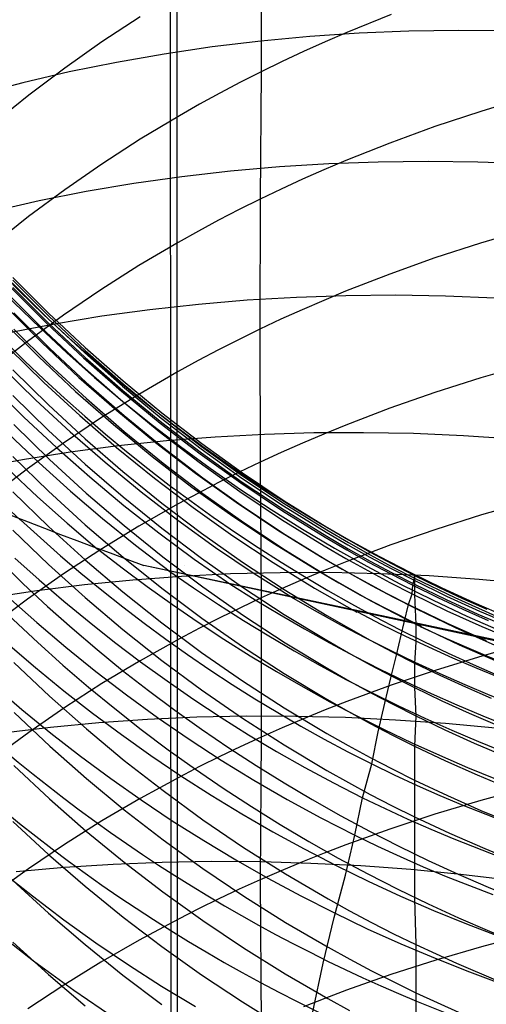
# Model space of a CAD drawing. Extents: x -383 to 1849, y -1185 to -529.
# Tile 381 of 656: x 239.73 to 244.27, y -944.7 to -935.12. Entities that reach past the tile are written whole.
import ezdxf

# ---------------------------------------------------------------- set-up
doc = ezdxf.new("R2010")
doc.units = 0
doc.layers.add('PREDEFINITO', color=7, linetype='CONTINUOUS')

msp = doc.modelspace()

# ---------------------------------------------------------------- linework, layer by layer
at = {"layer": 'PREDEFINITO'}
for p, q in [((241.1553, -878.0447, 420), (241.2924, -1065.2572, 420)), ((241.1553, -878.0447, 370), (241.2924, -1065.2572, 370)), ((241.2854, -1079.1248, 395), (241.2585, -884.9817, 395)), ((242.0819, -934.4272, 635.6514), (242.0812, -935.6307, 637.2426)), ((240.9052, -935.0959, 635.0987), (240.5334, -935.3404, 634.8979)), ((243.3435, -935.0751, 637.7265), (242.914, -935.2488, 637.5745)), ((242.5552, -935.289, 510.9243), (242.0786, -935.3333, 511.0389)), ((243.0349, -935.2568, 510.8185), (242.5552, -935.289, 510.9243)), ((242.914, -935.2488, 637.5745), (242.7024, -935.34, 637.495)), ((243.5174, -935.2368, 510.7215), (243.0349, -935.2568, 510.8185)), ((244.002, -935.229, 510.6334), (243.5174, -935.2368, 510.7215)), ((244.4882, -935.2333, 510.5542), (244.002, -935.229, 510.6334)), ((240.5334, -935.3404, 634.8979), (240.1722, -935.5949, 634.6893)), ((241.6058, -935.3898, 511.162), (241.1373, -935.4584, 511.2937)), ((242.0786, -935.3333, 511.0389), (241.6058, -935.3898, 511.162)), ((242.7024, -935.34, 637.495), (242.4931, -935.434, 637.4131)), ((241.1373, -935.4584, 511.2937), (240.6737, -935.5392, 511.4338)), ((242.4931, -935.434, 637.4131), (242.286, -935.5309, 637.329)), ((240.1722, -935.5949, 634.6893), (239.8219, -935.8592, 634.4733)), ((240.6737, -935.5392, 511.4338), (240.2155, -935.6321, 511.5822)), ((242.286, -935.5309, 637.329), (242.0812, -935.6307, 637.2426)), ((240.2155, -935.6321, 511.5822), (239.7632, -935.7372, 511.7389)), ((242.0812, -935.6307, 637.2426), (241.8788, -935.7334, 637.1538)), ((242.0812, -935.6307, 637.2426), (242.0701, -936.8701, 638.8053)), ((239.7632, -935.7372, 511.7389), (239.3174, -935.8544, 511.9038)), ((241.8788, -935.7334, 637.1538), (241.6789, -935.8389, 637.0628)), ((239.8219, -935.8592, 634.4733), (239.4827, -936.1328, 634.2501)), ((241.6789, -935.8389, 637.0628), (241.4815, -935.9472, 636.9696)), ((244.6675, -935.88, 639.7095), (244.2154, -936.0166, 639.5827)), ((241.4815, -935.9472, 636.9696), (241.2866, -936.0582, 636.8742)), ((241.2866, -936.0582, 636.8742), (240.9043, -936.2881, 636.6769)), ((244.2154, -936.0166, 639.5827), (243.7703, -936.1647, 639.4462)), ((243.7703, -936.1647, 639.4462), (243.3326, -936.324, 639.3003)), ((240.9043, -936.2881, 636.6769), (240.5325, -936.5285, 636.4714)), ((243.3326, -936.324, 639.3003), (242.903, -936.4948, 639.1448)), ((240.5325, -936.5285, 636.4714), (240.1713, -936.7788, 636.2579)), ((242.259, -936.5569, 509.3805), (241.7834, -936.5989, 509.4978)), ((242.7379, -936.5269, 509.2721), (242.259, -936.5569, 509.3805)), ((242.903, -936.4948, 639.1448), (242.6914, -936.5844, 639.0635)), ((243.2195, -936.509, 509.1727), (242.7379, -936.5269, 509.2721)), ((243.7032, -936.503, 509.0824), (243.2195, -936.509, 509.1727)), ((244.1886, -936.509, 509.0014), (243.7032, -936.503, 509.0824)), ((244.6751, -936.527, 508.9297), (244.1886, -936.509, 509.0014)), ((241.3116, -936.6529, 509.624), (240.8441, -936.7189, 509.759)), ((241.7834, -936.5989, 509.4978), (241.3116, -936.6529, 509.624)), ((242.6914, -936.5844, 639.0635), (242.482, -936.6768, 638.9798)), ((240.8441, -936.7189, 509.759), (240.3815, -936.7968, 509.9026)), ((242.482, -936.6768, 638.9798), (242.2749, -936.772, 638.8937)), ((240.1713, -936.7788, 636.2579), (239.821, -937.0387, 636.0367)), ((240.3815, -936.7968, 509.9026), (239.9243, -936.8868, 510.0548)), ((242.2749, -936.772, 638.8937), (242.0701, -936.8701, 638.8053)), ((239.9243, -936.8868, 510.0548), (239.473, -936.9888, 510.2155)), ((242.0701, -936.8701, 638.8053), (241.8678, -936.971, 638.7146)), ((242.0701, -936.8701, 638.8053), (242.069, -938.1351, 640.3475)), ((239.821, -937.0387, 636.0367), (239.4819, -937.3079, 635.8083)), ((241.8678, -936.971, 638.7146), (241.6679, -937.0747, 638.6215)), ((241.6679, -937.0747, 638.6215), (241.4705, -937.1811, 638.5261)), ((241.4705, -937.1811, 638.5261), (241.2756, -937.2902, 638.4286)), ((244.6665, -937.1631, 641.271), (244.2144, -937.2972, 641.1414)), ((241.2756, -937.2902, 638.4286), (240.8935, -937.5162, 638.2268)), ((244.2144, -937.2972, 641.1414), (243.7692, -937.4425, 641.0021)), ((240.8935, -937.5162, 638.2268), (240.5218, -937.7523, 638.0166)), ((243.7692, -937.4425, 641.0021), (243.3315, -937.5989, 640.853)), ((243.3315, -937.5989, 640.853), (242.9019, -937.7665, 640.6942)), ((239.6622, -937.6842, 573.6967), (240.0085, -938.0311, 573.6956)), ((239.6678, -937.6579, 575.3522), (240.0142, -938.0054, 575.3504)), ((239.668, -937.6315, 576.8183), (240.0143, -937.9789, 576.8084)), ((239.6521, -937.7322, 572.1973), (239.9985, -938.0791, 572.201)), ((239.6666, -937.7299, 579.7129), (240.013, -938.0757, 579.6852)), ((240.5218, -937.7523, 638.0166), (240.1608, -937.9983, 637.7983)), ((242.9019, -937.7665, 640.6942), (242.6903, -937.8545, 640.6112)), ((243.3871, -937.8056, 507.5619), (242.9043, -937.81, 507.6544)), ((243.8717, -937.8131, 507.4787), (243.3871, -937.8056, 507.5619)), ((239.6411, -937.8127, 570.7172), (239.9879, -938.1601, 570.7264)), ((241.4711, -937.8942, 507.9879), (241.0003, -937.946, 508.1173)), ((241.9457, -937.8543, 507.8676), (241.4711, -937.8942, 507.9879)), ((242.4236, -937.8263, 507.7564), (241.9457, -937.8543, 507.8676)), ((242.9043, -937.81, 507.6544), (242.4236, -937.8263, 507.7564)), ((242.6903, -937.8545, 640.6112), (242.4808, -937.9452, 640.5257)), ((244.3574, -937.8323, 507.4051), (243.8717, -937.8131, 507.4787)), ((239.6065, -937.922, 569.2299), (239.953, -938.2685, 569.2443)), ((239.6771, -937.9754, 582.8841), (240.0239, -938.3201, 582.8441)), ((240.1608, -937.9983, 637.7983), (239.8108, -938.2537, 637.5721)), ((240.0143, -937.9789, 576.8084), (240.3713, -938.3147, 576.7993)), ((241.0003, -937.946, 508.1173), (240.5339, -938.0095, 508.2557)), ((242.4808, -937.9452, 640.5257), (242.2737, -938.0388, 640.4378)), ((239.5734, -938.0594, 567.7452), (239.9199, -938.4056, 567.7648)), ((240.0724, -938.0849, 508.4029), (239.6164, -938.1722, 508.5589)), ((239.9985, -938.0791, 572.201), (240.3554, -938.4145, 572.2048)), ((240.0085, -938.0311, 573.6956), (240.3655, -938.3664, 573.6949)), ((240.013, -938.0757, 579.6852), (240.37, -938.41, 579.6588)), ((240.0142, -938.0054, 575.3504), (240.3712, -938.3413, 575.3491)), ((240.5339, -938.0095, 508.2557), (240.0724, -938.0849, 508.4029)), ((242.2737, -938.0388, 640.4378), (242.069, -938.1351, 640.3475)), ((239.6782, -938.1337, 584.437), (240.025, -938.4777, 584.3904)), ((239.9879, -938.1601, 570.7264), (240.3453, -938.496, 570.7354)), ((242.069, -938.1351, 640.3475), (241.8666, -938.2341, 640.2548)), ((242.069, -938.1351, 640.3475), (242.07, -939.4297, 641.8667)), ((239.8108, -938.2537, 637.5721), (239.4718, -938.5182, 637.3385)), ((239.953, -938.2685, 569.2443), (240.3101, -938.6035, 569.2582)), ((241.8666, -938.2341, 640.2548), (241.6667, -938.3359, 640.1597)), ((239.631, -938.3218, 566.2711), (239.9696, -938.6544, 566.2949)), ((240.0239, -938.3201, 582.8441), (240.3812, -938.6534, 582.8058)), ((240.3655, -938.3664, 573.6949), (240.7328, -938.6897, 573.6945)), ((240.3712, -938.3413, 575.3491), (240.7384, -938.6652, 575.3482)), ((240.3713, -938.3147, 576.7993), (240.7385, -938.6386, 576.7909)), ((241.6667, -938.3359, 640.1597), (241.4693, -938.4404, 640.0623)), ((239.9199, -938.4056, 567.7648), (240.2769, -938.7403, 567.7835)), ((240.025, -938.4777, 584.3904), (240.3824, -938.8102, 584.3457)), ((240.3554, -938.4145, 572.2048), (240.7227, -938.7378, 572.2086)), ((240.37, -938.41, 579.6588), (240.7373, -938.7324, 579.6338)), ((241.4693, -938.4404, 640.0623), (241.2744, -938.5475, 639.9626)), ((244.6674, -938.477, 642.8085), (244.2153, -938.6085, 642.6764)), ((239.5682, -938.5067, 564.7942), (239.8914, -938.8245, 564.8217)), ((239.6671, -938.5307, 587.4768), (240.0135, -938.8722, 587.4157)), ((240.3453, -938.496, 570.7354), (240.7129, -938.8198, 570.7441)), ((241.2744, -938.5475, 639.9626), (240.8923, -938.7695, 639.7565)), ((239.9696, -938.6544, 566.2949), (240.3181, -938.976, 566.3177)), ((240.3101, -938.6035, 569.2582), (240.6775, -938.9265, 569.2715)), ((240.3812, -938.6534, 582.8058), (240.7489, -938.9748, 582.7692)), ((240.7384, -938.6652, 575.3482), (241.1157, -938.9766, 575.3478)), ((240.7385, -938.6386, 576.7909), (241.1158, -938.9499, 576.7832)), ((244.2153, -938.6085, 642.6764), (243.7702, -938.7509, 642.5343)), ((239.4682, -938.6874, 563.3177), (239.7754, -938.9915, 563.3487)), ((240.2769, -938.7403, 567.7835), (240.6443, -939.063, 567.8015)), ((240.7227, -938.7378, 572.2086), (241.1, -939.0487, 572.2125)), ((240.7328, -938.6897, 573.6945), (241.1101, -939.0005, 573.6944)), ((240.7373, -938.7324, 579.6338), (241.1146, -939.0423, 579.6101)), ((243.7702, -938.7509, 642.5343), (243.3325, -938.9042, 642.3823)), ((239.6675, -938.7804, 588.9872), (240.0139, -939.1205, 588.9191)), ((239.8914, -938.8245, 564.8217), (240.2237, -939.1323, 564.848)), ((240.3824, -938.8102, 584.3457), (240.75, -939.1309, 584.303)), ((240.8923, -938.7695, 639.7565), (240.5207, -939.0014, 639.5418)), ((240.7129, -938.8198, 570.7441), (241.0906, -939.1311, 570.7526)), ((240.0135, -938.8722, 587.4157), (240.3705, -939.2023, 587.357)), ((240.6775, -938.9265, 569.2715), (241.055, -939.237, 569.2843)), ((241.1158, -938.9499, 576.7832), (241.5028, -939.2484, 576.7763)), ((243.3325, -938.9042, 642.3823), (242.9029, -939.0685, 642.2203)), ((239.7754, -938.9915, 563.3487), (240.0908, -939.2868, 563.3784)), ((240.5207, -939.0014, 639.5418), (240.1597, -939.243, 639.3187)), ((240.3181, -938.976, 566.3177), (240.6761, -939.2863, 566.3394)), ((240.7489, -938.9748, 582.7692), (241.1265, -939.2839, 582.7345)), ((241.1, -939.0487, 572.2125), (241.487, -939.3467, 572.2164)), ((241.1101, -939.0005, 573.6944), (241.4972, -939.2984, 573.6946)), ((241.1146, -939.0423, 579.6101), (241.5017, -939.3395, 579.5878)), ((241.1157, -938.9766, 575.3478), (241.5027, -939.2751, 575.3477)), ((239.6765, -939.0621, 590.498), (240.0233, -939.4014, 590.4229)), ((240.0139, -939.1205, 588.9191), (240.371, -939.4494, 588.8536)), ((240.2237, -939.1323, 564.848), (240.5647, -939.4299, 564.8732)), ((240.6443, -939.063, 567.8015), (241.0217, -939.3733, 567.8186)), ((240.75, -939.1309, 584.303), (241.1277, -939.4392, 584.2623)), ((241.0906, -939.1311, 570.7526), (241.4779, -939.4294, 570.7608)), ((242.5934, -939.1445, 506.1644), (242.1128, -939.1586, 506.2687)), ((243.0762, -939.142, 506.0696), (242.5934, -939.1445, 506.1644)), ((242.9029, -939.0685, 642.2203), (242.6913, -939.1547, 642.1357)), ((243.5608, -939.1511, 505.9845), (243.0762, -939.142, 506.0696)), ((239.6244, -939.1524, 561.8747), (239.9224, -939.4361, 561.9077)), ((240.1597, -939.243, 639.3187), (239.8096, -939.4939, 639.0876)), ((240.3705, -939.2023, 587.357), (240.7379, -939.5207, 587.3007)), ((241.1606, -939.2219, 506.5057), (240.69, -939.271, 506.6382)), ((241.055, -939.237, 569.2843), (241.4421, -939.5346, 569.2965)), ((241.635, -939.1844, 506.3825), (241.1606, -939.2219, 506.5057)), ((242.1128, -939.1586, 506.2687), (241.635, -939.1844, 506.3825)), ((242.4819, -939.2436, 642.0485), (242.2748, -939.3353, 641.9588)), ((242.6913, -939.1547, 642.1357), (242.4819, -939.2436, 642.0485)), ((244.0466, -939.1719, 505.9092), (243.5608, -939.1511, 505.9845)), ((244.5329, -939.2044, 505.8437), (244.0466, -939.1719, 505.9092)), ((240.2238, -939.3319, 506.7798), (239.7626, -939.4044, 506.9305)), ((240.0908, -939.2868, 563.3784), (240.4144, -939.5727, 563.4069)), ((240.69, -939.271, 506.6382), (240.2238, -939.3319, 506.7798)), ((240.6761, -939.2863, 566.3394), (241.0436, -939.5848, 566.3601)), ((241.1265, -939.2839, 582.7345), (241.5137, -939.5801, 582.7017)), ((241.4972, -939.2984, 573.6946), (241.8936, -939.5829, 573.6952)), ((241.5017, -939.3395, 579.5878), (241.8981, -939.6233, 579.567)), ((241.5027, -939.2751, 575.3477), (241.8991, -939.5602, 575.3481)), ((241.5028, -939.2484, 576.7763), (241.8991, -939.5334, 576.7702)), ((242.2748, -939.3353, 641.9588), (242.07, -939.4297, 641.8667)), ((239.7626, -939.4044, 506.9305), (239.307, -939.4885, 507.0902)), ((239.6676, -939.3751, 592.008), (240.014, -939.7123, 591.9264)), ((239.9224, -939.4361, 561.9077), (240.2278, -939.7114, 561.9393)), ((240.0233, -939.4014, 590.4229), (240.3806, -939.7296, 590.3507)), ((240.5647, -939.4299, 564.8732), (240.9144, -939.7169, 564.8972)), ((241.0217, -939.3733, 567.8186), (241.4088, -939.6706, 567.8349)), ((241.4779, -939.4294, 570.7608), (241.8746, -939.7144, 570.7688)), ((241.487, -939.3467, 572.2164), (241.8834, -939.6312, 572.2204)), ((242.07, -939.4297, 641.8667), (241.8677, -939.5268, 641.7722)), ((242.07, -939.4297, 641.8667), (242.0811, -940.7489, 643.3638)), ((239.8096, -939.4939, 639.0876), (239.4707, -939.7536, 638.8489)), ((239.6247, -939.5002, 560.4238), (239.906, -939.7644, 560.4584)), ((240.371, -939.4494, 588.8536), (240.7383, -939.7666, 588.7908)), ((240.7379, -939.5207, 587.3007), (241.1152, -939.8269, 587.2471)), ((241.1277, -939.4392, 584.2623), (241.515, -939.7347, 584.2238)), ((241.8677, -939.5268, 641.7722), (241.6678, -939.6266, 641.6752)), ((241.8991, -939.5334, 576.7702), (242.3046, -939.8047, 576.7648)), ((240.4144, -939.5727, 563.4069), (240.7458, -939.8491, 563.434)), ((241.0436, -939.5848, 566.3601), (241.42, -939.8712, 566.3797)), ((241.4421, -939.5346, 569.2965), (241.8386, -939.8189, 569.3081)), ((241.6678, -939.6266, 641.6752), (241.4704, -939.729, 641.5758)), ((241.5137, -939.5801, 582.7017), (241.9104, -939.8631, 582.6707)), ((241.8936, -939.5829, 573.6952), (242.2991, -939.8536, 573.6961)), ((241.8981, -939.6233, 579.567), (242.3036, -939.8934, 579.5477)), ((241.8991, -939.5602, 575.3481), (242.3046, -939.8314, 575.3489)), ((239.6668, -939.7178, 593.5134), (240.0132, -940.0533, 593.4253)), ((240.014, -939.7123, 591.9264), (240.3711, -940.0383, 591.8479)), ((240.2278, -939.7114, 561.9393), (240.5403, -939.9783, 561.9696)), ((240.9144, -939.7169, 564.8972), (241.2724, -939.9928, 564.9199)), ((241.4088, -939.6706, 567.8349), (241.8053, -939.9546, 567.8503)), ((241.8746, -939.7144, 570.7688), (242.2804, -939.9854, 570.7764)), ((241.8834, -939.6312, 572.2204), (242.2889, -939.902, 572.2244)), ((239.906, -939.7644, 560.4584), (240.1937, -940.0213, 560.4917)), ((240.3806, -939.7296, 590.3507), (240.7483, -940.046, 590.2814)), ((240.7383, -939.7666, 588.7908), (241.1156, -940.0716, 588.7308)), ((241.4704, -939.729, 641.5758), (241.2755, -939.834, 641.4741)), ((241.515, -939.7347, 584.2238), (241.9117, -940.0171, 584.1874)), ((241.8386, -939.8189, 569.3081), (242.2443, -940.0893, 569.3192)), ((242.3046, -939.8047, 576.7648), (242.7189, -940.0616, 576.7602)), ((244.6755, -939.8132, 644.3255), (244.2241, -939.9423, 644.1907)), ((240.7458, -939.8491, 563.434), (241.0848, -940.1155, 563.4597)), ((241.2755, -939.834, 641.4741), (240.8934, -940.0516, 641.2639)), ((241.1152, -939.8269, 587.2471), (241.5022, -940.1205, 587.196)), ((241.42, -939.8712, 566.3797), (241.8053, -940.1449, 566.3981)), ((241.9104, -939.8631, 582.6707), (242.3161, -940.1323, 582.6418)), ((242.2889, -939.902, 572.2244), (242.7032, -940.1584, 572.2284)), ((242.2991, -939.8536, 573.6961), (242.7135, -940.11, 573.6973)), ((242.3036, -939.8934, 579.5477), (242.718, -940.1493, 579.5299)), ((242.3046, -939.8314, 575.3489), (242.7189, -940.0883, 575.3501)), ((239.7414, -939.9898, 558.9983), (240.1304, -940.3387, 559.0487)), ((240.5403, -939.9783, 561.9696), (240.8599, -940.2363, 561.9984)), ((241.2724, -939.9928, 564.9199), (241.6385, -940.2573, 564.9413)), ((241.8053, -939.9546, 567.8503), (242.2109, -940.2247, 567.8647)), ((242.2804, -939.9854, 570.7764), (242.6949, -940.2421, 570.7838)), ((244.2241, -939.9423, 644.1907), (243.7795, -940.0821, 644.0456)), ((239.6672, -940.0898, 595.0121), (240.0136, -940.4235, 594.9175)), ((240.0132, -940.0533, 593.4253), (240.3701, -940.3777, 593.3404)), ((240.1937, -940.0213, 560.4917), (240.4878, -940.2707, 560.5235)), ((240.3711, -940.0383, 591.8479), (240.7384, -940.3528, 591.7725)), ((240.8934, -940.0516, 641.2639), (240.5217, -940.279, 641.0448)), ((240.7483, -940.046, 590.2814), (241.1259, -940.3504, 590.2152)), ((241.1156, -940.0716, 588.7308), (241.5027, -940.3641, 588.6737)), ((241.9117, -940.0171, 584.1874), (242.3174, -940.2857, 584.1533)), ((242.2443, -940.0893, 569.3192), (242.6587, -940.3454, 569.3296)), ((242.7189, -940.0616, 576.7602), (242.9293, -940.1846, 576.7582)), ((242.7189, -940.0883, 575.3501), (242.9293, -940.2112, 575.3509)), ((243.7795, -940.0821, 644.0456), (243.3424, -940.2327, 643.8904)), ((241.0848, -940.1155, 563.4597), (241.4314, -940.3718, 563.4841)), ((241.5022, -940.1205, 587.196), (241.8987, -940.4009, 587.1478)), ((241.8053, -940.1449, 566.3981), (242.1991, -940.4057, 566.4154)), ((242.3161, -940.1323, 582.6418), (242.7306, -940.3874, 582.6149)), ((242.7032, -940.1584, 572.2284), (242.9135, -940.2811, 572.2305)), ((242.7135, -940.11, 573.6973), (242.9239, -940.2327, 573.6981)), ((242.718, -940.1493, 579.5299), (242.9284, -940.2717, 579.5216)), ((242.9293, -940.1846, 576.7582), (243.1417, -940.3038, 576.7564)), ((240.5217, -940.279, 641.0448), (240.1607, -940.5158, 640.8173)), ((240.8599, -940.2363, 561.9984), (241.1863, -940.4852, 562.0257)), ((241.6385, -940.2573, 564.9413), (242.0124, -940.5102, 564.9614)), ((242.2109, -940.2247, 567.8647), (242.6254, -940.4806, 567.8782)), ((242.3174, -940.2857, 584.1533), (242.7319, -940.5402, 584.1215)), ((242.6949, -940.2421, 570.7838), (242.9054, -940.365, 570.7873)), ((243.3424, -940.2327, 643.8904), (242.9133, -940.394, 643.725)), ((242.9135, -940.2811, 572.2305), (243.126, -940.4001, 572.2325)), ((242.9239, -940.2327, 573.6981), (243.1364, -940.3517, 573.6989)), ((242.9284, -940.2717, 579.5216), (243.1409, -940.3905, 579.5136)), ((242.9293, -940.2112, 575.3509), (243.1417, -940.3304, 575.3518)), ((239.6875, -940.3615, 557.5609), (239.9234, -940.5737, 557.5947)), ((240.1304, -940.3387, 559.0487), (240.3293, -940.5081, 559.0728)), ((240.3701, -940.3777, 593.3404), (240.7375, -940.6906, 593.259)), ((240.7384, -940.3528, 591.7725), (241.1158, -940.6552, 591.7005)), ((241.1259, -940.3504, 590.2152), (241.5132, -940.6421, 590.1522)), ((241.4314, -940.3718, 563.4841), (241.7851, -940.6175, 563.507)), ((241.5027, -940.3641, 588.6737), (241.8992, -940.6435, 588.6197)), ((242.6587, -940.3454, 569.3296), (242.8692, -940.468, 569.3346)), ((242.9133, -940.394, 643.725), (242.7018, -940.4787, 643.6385)), ((242.7306, -940.3874, 582.6149), (242.941, -940.5095, 582.6022)), ((242.9054, -940.365, 570.7873), (243.1179, -940.484, 570.7908)), ((243.1364, -940.3517, 573.6989), (243.3509, -940.4668, 573.6998)), ((243.1409, -940.3905, 579.5136), (243.3554, -940.5055, 579.5061)), ((243.1417, -940.3038, 576.7564), (243.3562, -940.4192, 576.7548)), ((243.1417, -940.3304, 575.3518), (243.3562, -940.4458, 575.3528)), ((240.0136, -940.4235, 594.9175), (240.3706, -940.7462, 594.8264)), ((240.9408, -940.4323, 561.4099), (243.0419, -940.8755, 566.4712)), ((240.9408, -940.4323, 561.4099), (243.0418, -940.8815, 566.487)), ((241.3407, -940.4381, 420), (241.3407, -940.4381, 370)), ((241.8987, -940.4009, 587.1478), (242.3043, -940.6678, 587.1023)), ((242.1991, -940.4057, 566.4154), (242.6011, -940.653, 566.4315)), ((242.7018, -940.4787, 643.6385), (242.4926, -940.5661, 643.5494)), ((242.6254, -940.4806, 567.8782), (242.8358, -940.6031, 567.8846)), ((242.8692, -940.468, 569.3346), (243.0817, -940.5868, 569.3394)), ((243.1179, -940.484, 570.7908), (243.3325, -940.5993, 570.7942)), ((243.126, -940.4001, 572.2325), (243.3405, -940.5152, 572.2345)), ((243.3509, -940.4668, 573.6998), (243.5674, -940.5781, 573.7008)), ((243.3562, -940.4192, 576.7548), (243.5727, -940.5307, 576.7534)), ((243.3562, -940.4458, 575.3528), (243.5727, -940.5573, 575.354)), ((240.1607, -940.5158, 640.8173), (239.8106, -940.7618, 640.5815)), ((239.9234, -940.5737, 557.5947), (240.1636, -940.7808, 557.6274)), ((240.3293, -940.5081, 559.0728), (240.5311, -940.6739, 559.0962)), ((240.8342, -940.5755, 505.0498), (240.3646, -940.6223, 505.1854)), ((241.3077, -940.5402, 504.9237), (240.8342, -940.5755, 505.0498)), ((241.7846, -940.5164, 504.8072), (241.3077, -940.5402, 504.9237)), ((242.2644, -940.504, 504.7004), (241.7846, -940.5164, 504.8072)), ((242.0124, -940.5102, 564.9614), (242.394, -940.7509, 564.9802)), ((242.7464, -940.5032, 504.6033), (242.2644, -940.504, 504.7004)), ((242.4926, -940.5661, 643.5494), (242.2857, -940.6561, 643.4579)), ((242.7319, -940.5402, 584.1215), (242.9423, -940.662, 584.1065)), ((243.2302, -940.5138, 504.5162), (242.7464, -940.5032, 504.6033)), ((242.941, -940.5095, 582.6022), (243.1535, -940.6278, 582.59)), ((243.0817, -940.5868, 569.3394), (243.2963, -940.7019, 569.344)), ((243.7153, -940.5358, 504.439), (243.2302, -940.5138, 504.5162)), ((243.3405, -940.5152, 572.2345), (243.557, -940.6265, 572.2366)), ((243.3554, -940.5055, 579.5061), (243.5719, -940.6166, 579.499)), ((243.557, -940.6265, 572.2366), (243.5727, -940.5573, 575.354)), ((243.5674, -940.5781, 573.7008), (243.8837, -940.732, 573.7024)), ((243.5726, -940.5495, 578.0604), (243.5719, -940.6166, 579.499)), ((243.5727, -940.5573, 575.354), (243.5726, -940.5331, 577.3999)), ((243.5726, -940.5331, 577.3999), (243.5726, -940.5495, 578.0604)), ((243.5727, -940.5307, 576.7534), (243.8046, -940.6448, 576.7522)), ((243.5727, -940.5573, 575.354), (243.9638, -940.7464, 575.3562)), ((244.2011, -940.5693, 504.3719), (243.7153, -940.5358, 504.439)), ((244.687, -940.6143, 504.315), (244.2011, -940.5693, 504.3719)), ((239.8994, -940.6805, 505.3303), (239.4393, -940.7503, 505.4845)), ((240.3646, -940.6223, 505.1854), (239.8994, -940.6805, 505.3303)), ((240.5311, -940.6739, 559.0962), (240.7356, -940.8362, 559.1189)), ((241.1158, -940.6552, 591.7005), (241.5028, -940.9451, 591.6318)), ((241.5132, -940.6421, 590.1522), (241.9099, -940.9209, 590.0924)), ((241.8992, -940.6435, 588.6197), (242.3047, -940.9094, 588.5687)), ((242.2857, -940.6561, 643.4579), (242.0811, -940.7489, 643.3638)), ((242.3043, -940.6678, 587.1023), (242.7186, -940.9206, 587.0597)), ((242.6011, -940.653, 566.4315), (243.0111, -940.8865, 566.4464)), ((242.8358, -940.6031, 567.8846), (243.0483, -940.7218, 567.8908)), ((242.9423, -940.662, 584.1065), (243.1548, -940.7801, 584.092)), ((243.1535, -940.6278, 582.59), (243.3681, -940.7424, 582.5784)), ((243.3325, -940.5993, 570.7942), (243.5491, -940.7107, 570.7975)), ((243.5491, -940.7107, 570.7975), (243.557, -940.6265, 572.2366)), ((243.557, -940.6265, 572.2366), (243.7988, -940.745, 572.2389)), ((243.5719, -940.6166, 579.499), (243.8784, -940.7656, 579.4897)), ((243.5719, -940.6166, 579.499), (243.573, -940.72, 581.0499)), ((243.8046, -940.6448, 576.7522), (244.0387, -940.7545, 576.7512)), ((239.8106, -940.7618, 640.5815), (239.4717, -941.0164, 640.3379)), ((239.6199, -940.7387, 556.127), (239.8988, -940.9875, 556.1704)), ((240.3706, -940.7462, 594.8264), (240.7379, -941.0575, 594.7389)), ((240.7375, -940.6906, 593.259), (241.1148, -940.9915, 593.181)), ((242.0811, -940.7489, 643.3638), (241.8789, -940.8443, 643.2671)), ((242.0811, -940.7489, 643.3638), (242.0809, -942.1033, 644.8292)), ((243.0483, -940.7218, 567.8908), (243.2628, -940.8367, 567.8967)), ((243.2963, -940.7019, 569.344), (243.5128, -940.813, 569.3485)), ((243.3681, -940.7424, 582.5784), (243.5846, -940.8532, 582.5673)), ((243.5128, -940.813, 569.3485), (243.5491, -940.7107, 570.7975)), ((243.5491, -940.7107, 570.7975), (243.8852, -940.874, 570.8024)), ((243.573, -940.72, 581.0499), (243.5859, -941.005, 584.065)), ((243.7988, -940.745, 572.2389), (244.0429, -940.8588, 572.2411)), ((243.8784, -940.7656, 579.4897), (244.1885, -940.9071, 579.4813)), ((243.8837, -940.732, 573.7024), (244.204, -940.8777, 573.7042)), ((243.9638, -940.7464, 575.3562), (244.3607, -940.9231, 575.3589)), ((244.0387, -940.7545, 576.7512), (244.2748, -940.8598, 576.7504)), ((240.1636, -940.7808, 557.6274), (240.408, -940.9828, 557.6589)), ((240.7356, -940.8362, 559.1189), (240.9429, -940.9947, 559.1408)), ((241.8789, -940.8443, 643.2671), (241.6791, -940.9423, 643.168)), ((243.1548, -940.7801, 584.092), (243.3694, -940.8945, 584.0782)), ((243.2628, -940.8367, 567.8967), (243.6359, -941.025, 567.9062)), ((243.4701, -940.9884, 567.5205), (243.5128, -940.813, 569.3485)), ((243.5128, -940.813, 569.3485), (243.8886, -940.9945, 569.3558)), ((243.5846, -940.8532, 582.5673), (243.9658, -941.0365, 582.5494)), ((243.8852, -940.874, 570.8024), (244.2257, -941.028, 570.8071)), ((244.0429, -940.8588, 572.2411), (244.2892, -940.9678, 572.2434)), ((241.6791, -940.9423, 643.168), (241.4818, -941.043, 643.0665)), ((241.5028, -940.9451, 591.6318), (241.8993, -941.2221, 591.5667)), ((241.9099, -940.9209, 590.0924), (242.3156, -941.1862, 590.036)), ((242.3047, -940.9094, 588.5687), (242.7191, -941.1614, 588.5209)), ((242.7186, -940.9206, 587.0597), (242.929, -941.0417, 587.0396)), ((243.0418, -940.8815, 566.487), (245.2524, -941.3552, 571.5152)), ((243.0419, -940.8755, 566.4712), (245.2524, -941.3433, 571.4835)), ((243.3694, -940.8945, 584.0782), (243.5859, -941.005, 584.065)), ((244.1885, -940.9071, 579.4813), (244.5021, -941.0409, 579.4736)), ((244.204, -940.8777, 573.7042), (244.5279, -941.0153, 573.7062)), ((239.8988, -940.9875, 556.1704), (240.1837, -941.2294, 556.212)), ((240.408, -940.9828, 557.6589), (240.6567, -941.1795, 557.6891)), ((240.7379, -941.0575, 594.7389), (241.1152, -941.3569, 594.6552)), ((240.9429, -940.9947, 559.1408), (241.1529, -941.1496, 559.1619)), ((241.1148, -940.9915, 593.181), (241.5018, -941.28, 593.1068)), ((241.4818, -941.043, 643.0665), (241.287, -941.1462, 642.9626)), ((242.929, -941.0417, 587.0396), (243.1415, -941.159, 587.0202)), ((243.4409, -941.1118, 566.4604), (243.4701, -940.9884, 567.5205)), ((243.5859, -941.005, 584.065), (243.5849, -941.1809, 585.5313)), ((243.5859, -941.005, 584.065), (244.0045, -941.2052, 584.0416)), ((243.8886, -940.9945, 569.3558), (244.2697, -941.1645, 569.3626)), ((243.9658, -941.0365, 582.5494), (244.3525, -941.2082, 582.5331)), ((244.2257, -941.028, 570.8071), (244.5703, -941.1729, 570.8117)), ((241.287, -941.1462, 642.9626), (240.905, -941.36, 642.7477)), ((241.1529, -941.1496, 559.1619), (241.3655, -941.3006, 559.1822)), ((242.7191, -941.1614, 588.5209), (242.9295, -941.2821, 588.4983)), ((243.1415, -941.159, 587.0202), (243.356, -941.2727, 587.0015)), ((243.3952, -941.3052, 565.0215), (243.4409, -941.1118, 566.4604)), ((240.1837, -941.2294, 556.212), (240.4744, -941.4641, 556.2518)), ((240.6567, -941.1795, 557.6891), (240.9094, -941.3708, 557.7181)), ((241.8993, -941.2221, 591.5667), (242.3049, -941.4858, 591.5052)), ((242.3156, -941.1862, 590.036), (242.7301, -941.4375, 589.9831)), ((243.5849, -941.1809, 585.5313), (243.5725, -941.3826, 586.9837)), ((244.0045, -941.2052, 584.0416), (244.4298, -941.3913, 584.0204)), ((244.6779, -941.189, 645.8073), (244.2259, -941.315, 645.6702)), ((241.3655, -941.3006, 559.1822), (241.5807, -941.4478, 559.2017)), ((241.5018, -941.28, 593.1068), (241.8982, -941.5557, 593.0363)), ((242.9295, -941.2821, 588.4983), (243.142, -941.399, 588.4764)), ((243.3425, -941.5261, 563.5867), (243.3952, -941.3052, 565.0215)), ((243.356, -941.2727, 587.0015), (243.5725, -941.3826, 586.9837)), ((244.2259, -941.315, 645.6702), (243.7809, -941.4515, 645.5228)), ((239.6779, -941.3775, 599.456), (240.0246, -941.7058, 599.3416)), ((240.905, -941.36, 642.7477), (240.5334, -941.5834, 642.5238)), ((240.9094, -941.3708, 557.7181), (241.166, -941.5566, 557.7458)), ((241.1152, -941.3569, 594.6552), (241.5023, -941.6439, 594.5754)), ((241.5807, -941.4478, 559.2017), (241.7985, -941.591, 559.2204)), ((242.7301, -941.4375, 589.9831), (242.9406, -941.5578, 589.958)), ((243.142, -941.399, 588.4764), (243.3565, -941.5123, 588.4555)), ((243.5725, -941.3826, 586.9837), (243.8182, -941.5014, 586.9645)), ((243.5725, -941.3826, 586.9837), (243.573, -941.6218, 588.4353)), ((240.4744, -941.4641, 556.2518), (240.7708, -941.6913, 556.2896)), ((242.3049, -941.4858, 591.5052), (242.7193, -941.7356, 591.4475)), ((243.2832, -941.7746, 562.1572), (243.3425, -941.5261, 563.5867)), ((243.7809, -941.4515, 645.5228), (243.3434, -941.5987, 645.3649)), ((243.3565, -941.5123, 588.4555), (243.573, -941.6218, 588.4353)), ((243.8182, -941.5014, 586.9645), (244.0662, -941.6155, 586.9464)), ((240.5334, -941.5834, 642.5238), (240.1724, -941.8162, 642.2912)), ((241.166, -941.5566, 557.7458), (241.4266, -941.7368, 557.7722)), ((241.7985, -941.591, 559.2204), (242.0189, -941.7302, 559.2383)), ((241.8982, -941.5557, 593.0363), (242.3038, -941.8181, 592.9697)), ((243.3434, -941.5987, 645.3649), (242.9138, -941.7564, 645.1967)), ((242.9406, -941.5578, 589.958), (243.1531, -941.6745, 589.9338)), ((243.573, -941.6218, 588.4353), (243.8373, -941.749, 588.4122)), ((243.573, -941.6218, 588.4353), (243.5842, -941.8967, 589.8882)), ((244.0662, -941.6155, 586.9464), (244.3165, -941.7247, 586.9292)), ((240.0246, -941.7058, 599.3416), (240.3819, -942.0233, 599.2314)), ((240.7708, -941.6913, 556.2896), (241.0727, -941.911, 556.3255)), ((241.4266, -941.7368, 557.7722), (241.691, -941.9112, 557.7973)), ((241.5023, -941.6439, 594.5754), (241.8987, -941.9182, 594.4996)), ((242.0189, -941.7302, 559.2383), (242.2417, -941.8654, 559.2553)), ((242.7193, -941.7356, 591.4475), (242.9296, -941.8552, 591.42)), ((243.1531, -941.6745, 589.9338), (243.3676, -941.7875, 589.9105)), ((240.1724, -941.8162, 642.2912), (239.8222, -942.0579, 642.0502)), ((242.3038, -941.8181, 592.9697), (242.7182, -942.0668, 592.9071)), ((242.9138, -941.7564, 645.1967), (242.7022, -941.8391, 645.1087)), ((243.2187, -942.0528, 560.7324), (243.2832, -941.7746, 562.1572)), ((243.3676, -941.7875, 589.9105), (243.5842, -941.8967, 589.8882)), ((243.8373, -941.749, 588.4122), (244.1043, -941.8707, 588.3902)), ((239.6789, -941.8642, 600.9169), (240.0257, -942.1903, 600.7961)), ((241.4548, -941.9105, 503.3824), (240.9776, -941.932, 503.5016)), ((241.0727, -941.911, 556.3255), (241.3801, -942.1229, 556.3594)), ((241.9349, -941.9003, 503.273), (241.4548, -941.9105, 503.3824)), ((241.691, -941.9112, 557.7973), (241.9592, -942.0797, 557.821)), ((241.8987, -941.9182, 594.4996), (242.3043, -942.1793, 594.4279)), ((242.4174, -941.9013, 503.1736), (241.9349, -941.9003, 503.273)), ((242.2417, -941.8654, 559.2553), (242.4669, -941.9963, 559.2716)), ((242.4928, -941.9246, 645.0181), (242.2857, -942.0126, 644.9249)), ((242.9017, -941.9136, 503.0843), (242.4174, -941.9013, 503.1736)), ((242.7022, -941.8391, 645.1087), (242.4928, -941.9246, 645.0181)), ((243.3872, -941.9371, 503.0051), (242.9017, -941.9136, 503.0843)), ((242.9296, -941.8552, 591.42), (243.1421, -941.9712, 591.3936)), ((243.5842, -941.8967, 589.8882), (243.5732, -942.1921, 591.3436)), ((243.5842, -941.8967, 589.8882), (243.8671, -942.0323, 589.8606)), ((244.1043, -941.8707, 588.3902), (244.374, -941.9868, 588.3696)), ((240.034, -942.0088, 503.7692), (239.5688, -942.0642, 503.9173)), ((240.5038, -941.9648, 503.6306), (240.034, -942.0088, 503.7692)), ((240.3819, -942.0233, 599.2314), (240.7495, -942.3296, 599.1255)), ((240.9776, -941.932, 503.5016), (240.5038, -941.9648, 503.6306)), ((242.2857, -942.0126, 644.9249), (242.0809, -942.1033, 644.8292)), ((242.4669, -941.9963, 559.2716), (242.6945, -942.1231, 559.2869)), ((243.1421, -941.9712, 591.3936), (243.3567, -942.0835, 591.3681)), ((243.8735, -941.9718, 502.9362), (243.3872, -941.9371, 503.0051)), ((244.3599, -942.0178, 502.8777), (243.8735, -941.9718, 502.9362)), ((239.8222, -942.0579, 642.0502), (239.4832, -942.3082, 641.8012)), ((242.0809, -942.1033, 644.8292), (241.8785, -942.1966, 644.7309)), ((241.9592, -942.0797, 557.821), (242.231, -942.2423, 557.8434)), ((242.0809, -942.1033, 644.8292), (242.0709, -943.492, 646.2635)), ((242.7182, -942.0668, 592.9071), (242.9285, -942.1858, 592.8773)), ((243.1566, -942.3637, 559.315), (243.2187, -942.0528, 560.7324)), ((243.3567, -942.0835, 591.3681), (243.5732, -942.1921, 591.3436)), ((243.8671, -942.0323, 589.8606), (244.1531, -942.1615, 589.8347)), ((240.0257, -942.1903, 600.7961), (240.383, -942.5056, 600.6796)), ((241.3801, -942.1229, 556.3594), (241.6926, -942.3267, 556.3912)), ((241.8785, -942.1966, 644.7309), (241.6785, -942.2924, 644.6301)), ((242.3043, -942.1793, 594.4279), (242.7186, -942.4268, 594.3605)), ((242.6945, -942.1231, 559.2869), (242.9244, -942.2456, 559.3014)), ((242.9285, -942.1858, 592.8773), (243.141, -942.3013, 592.8486)), ((243.5732, -942.1921, 591.3436), (243.5721, -942.5212, 592.7944)), ((243.5732, -942.1921, 591.3436), (243.8747, -942.3355, 591.3116)), ((244.1531, -942.1615, 589.8347), (244.4421, -942.2843, 589.8104)), ((241.6785, -942.2924, 644.6301), (241.4811, -942.3908, 644.5267)), ((242.231, -942.2423, 557.8434), (242.5064, -942.3986, 557.8644)), ((242.9244, -942.2456, 559.3014), (243.1566, -942.3637, 559.315)), ((243.141, -942.3013, 592.8486), (243.3555, -942.4131, 592.821)), ((239.6769, -942.3805, 602.368), (240.0237, -942.704, 602.2407)), ((240.7495, -942.3296, 599.1255), (241.1271, -942.6241, 599.0241)), ((241.4811, -942.3908, 644.5267), (241.2861, -942.4917, 644.421)), ((241.6926, -942.3267, 556.3912), (242.0103, -942.5224, 556.4211)), ((242.5064, -942.3986, 557.8644), (242.7852, -942.5488, 557.884)), ((243.0675, -942.6925, 557.9021), (243.1566, -942.3637, 559.315)), ((243.1566, -942.3637, 559.315), (243.3754, -942.47, 559.327)), ((243.8747, -942.3355, 591.3116), (244.1798, -942.4718, 591.2815)), ((241.2861, -942.4917, 644.421), (240.9038, -942.7009, 644.2023)), ((242.7186, -942.4268, 594.3605), (242.929, -942.5452, 594.3284)), ((243.3555, -942.4131, 592.821), (243.5721, -942.5212, 592.7944)), ((243.3754, -942.47, 559.327), (243.5961, -942.5725, 559.3381)), ((244.1798, -942.4718, 591.2815), (244.4883, -942.6009, 591.2533)), ((240.383, -942.5056, 600.6796), (240.7506, -942.8097, 600.5676)), ((242.0103, -942.5224, 556.4211), (242.333, -942.7096, 556.4488)), ((242.7852, -942.5488, 557.884), (243.0675, -942.6925, 557.9021)), ((242.929, -942.5452, 594.3284), (243.1415, -942.6601, 594.2975)), ((243.5721, -942.5212, 592.7944), (243.8923, -942.6726, 592.7575)), ((243.5721, -942.5212, 592.7944), (243.5726, -942.879, 594.239)), ((243.5961, -942.5725, 559.3381), (243.8186, -942.6711, 559.3485)), ((244.6682, -942.5959, 647.2608), (244.2161, -942.7194, 647.1211)), ((241.1271, -942.6241, 599.0241), (241.5143, -942.9066, 598.9273)), ((242.9928, -943.0581, 556.4977), (243.0675, -942.6925, 557.9021)), ((243.0675, -942.6925, 557.9021), (243.2863, -942.7984, 557.9151)), ((243.1415, -942.6601, 594.2975), (243.356, -942.7714, 594.2677)), ((243.8186, -942.6711, 559.3485), (244.0429, -942.7658, 559.3581)), ((243.8923, -942.6726, 592.7575), (244.2165, -942.8159, 592.7229)), ((240.0237, -942.704, 602.2407), (240.3811, -943.0168, 602.1181)), ((240.9038, -942.7009, 644.2023), (240.5319, -942.9194, 643.9744)), ((242.333, -942.7096, 556.4488), (242.6606, -942.8883, 556.4743)), ((243.356, -942.7714, 594.2677), (243.5726, -942.879, 594.239)), ((244.2161, -942.7194, 647.1211), (243.771, -942.8532, 646.9707)), ((244.0429, -942.7658, 559.3581), (244.4963, -942.9438, 559.3751)), ((240.7506, -942.8097, 600.5676), (241.1282, -943.1023, 600.4604)), ((243.2863, -942.7984, 557.9151), (243.5071, -942.9005, 557.9272)), ((243.771, -942.8532, 646.9707), (243.3334, -942.9974, 646.8098)), ((243.5726, -942.879, 594.239), (243.5721, -943.2641, 595.6758)), ((243.5726, -942.879, 594.239), (243.9114, -943.0381, 594.197)), ((244.2165, -942.8159, 592.7229), (244.5444, -942.9512, 592.6906)), ((239.6675, -942.9248, 603.8087), (240.0139, -943.245, 603.6753)), ((240.5319, -942.9194, 643.9744), (240.1706, -943.1472, 643.7376)), ((241.5143, -942.9066, 598.9273), (241.9109, -943.1765, 598.8353)), ((242.6606, -942.8883, 556.4743), (242.9928, -943.0581, 556.4977)), ((243.5071, -942.9005, 557.9272), (243.7297, -942.9988, 557.9384)), ((240.3811, -943.0168, 602.1181), (240.7487, -943.3186, 602.0002)), ((242.9011, -943.4471, 555.0996), (242.9928, -943.0581, 556.4977)), ((243.3334, -942.9974, 646.8098), (242.9038, -943.152, 646.6382)), ((242.9928, -943.0581, 556.4977), (243.2117, -943.1639, 556.5118)), ((243.7297, -942.9988, 557.9384), (243.954, -943.0932, 557.9488)), ((243.9114, -943.0381, 594.197), (244.2548, -943.1883, 594.1577)), ((240.1706, -943.1472, 643.7376), (239.8202, -943.3837, 643.4923)), ((241.1282, -943.1023, 600.4604), (241.5155, -943.3828, 600.358)), ((242.9038, -943.152, 646.6382), (242.6922, -943.2331, 646.5485)), ((243.2117, -943.1639, 556.5118), (243.4325, -943.2658, 556.5249)), ((243.954, -943.0932, 557.9488), (244.4076, -943.2707, 557.9672)), ((240.0139, -943.245, 603.6753), (240.371, -943.5548, 603.5468)), ((241.9109, -943.1765, 598.8353), (242.3165, -943.4334, 598.7482)), ((242.6922, -943.2331, 646.5485), (242.4828, -943.3169, 646.4561)), ((243.4325, -943.2658, 556.5249), (243.6551, -943.364, 556.537)), ((243.5721, -943.2641, 595.6758), (243.5729, -943.6769, 597.1029)), ((244.2548, -943.1883, 594.1577), (244.6023, -943.3295, 594.1212)), ((240.642, -943.3421, 502.0996), (240.1687, -943.3725, 502.2314)), ((241.1187, -943.3228, 501.9778), (240.642, -943.3421, 502.0996)), ((240.7487, -943.3186, 602.0002), (241.1264, -943.6088, 601.8872)), ((241.5983, -943.3146, 501.866), (241.1187, -943.3228, 501.9778)), ((242.0804, -943.3175, 501.7644), (241.5983, -943.3146, 501.866)), ((242.5643, -943.3315, 501.6731), (242.0804, -943.3175, 501.7644)), ((242.4828, -943.3169, 646.4561), (242.2757, -943.4032, 646.3611)), ((243.0495, -943.3565, 501.5922), (242.5643, -943.3315, 501.6731)), ((243.5355, -943.3925, 501.5218), (243.0495, -943.3565, 501.5922)), ((243.6551, -943.364, 556.537), (243.8794, -943.4583, 556.5483)), ((239.8202, -943.3837, 643.4923), (239.4809, -943.6286, 643.2388)), ((239.558, -943.4092, 549.1815), (239.8573, -943.6481, 549.2397)), ((240.1687, -943.3725, 502.2314), (239.6995, -943.4139, 502.373)), ((241.5155, -943.3828, 600.358), (241.9121, -943.6509, 600.2606)), ((242.2757, -943.4032, 646.3611), (242.0709, -943.492, 646.2635)), ((242.3165, -943.4334, 598.7482), (242.731, -943.6769, 598.6662)), ((242.7895, -943.8575, 553.7095), (242.9011, -943.4471, 555.0996)), ((244.0217, -943.4396, 501.4619), (243.5355, -943.3925, 501.5218)), ((243.8794, -943.4583, 556.5483), (244.333, -943.6355, 556.568)), ((244.5076, -943.4977, 501.4128), (244.0217, -943.4396, 501.4619)), ((239.6666, -943.4977, 605.238), (240.013, -943.8152, 605.0983)), ((240.371, -943.5548, 603.5468), (240.7383, -943.8535, 603.4231)), ((242.0709, -943.492, 646.2635), (241.8686, -943.5835, 646.1632)), ((242.0709, -943.492, 646.2635), (242.0797, -944.8982, 647.6785)), ((239.8573, -943.6481, 549.2397), (240.1627, -943.8795, 549.2949)), ((241.1264, -943.6088, 601.8872), (241.5137, -943.8872, 601.7794)), ((241.8686, -943.5835, 646.1632), (241.6687, -943.6775, 646.0604)), ((241.9121, -943.6509, 600.2606), (242.3178, -943.9061, 600.1685)), ((241.6687, -943.6775, 646.0604), (241.4713, -943.7739, 645.955)), ((242.731, -943.6769, 598.6662), (242.9414, -943.7935, 598.6272)), ((243.5729, -943.6769, 597.1029), (243.5849, -944.122, 598.5181)), ((240.013, -943.8152, 605.0983), (240.37, -944.1222, 604.9637)), ((241.4713, -943.7739, 645.955), (241.2764, -943.8728, 645.8471)), ((242.9414, -943.7935, 598.6272), (243.1538, -943.9066, 598.5895)), ((240.1627, -943.8795, 549.2949), (240.4739, -944.103, 549.3472)), ((240.7383, -943.8535, 603.4231), (241.1156, -944.141, 603.3046)), ((241.2764, -943.8728, 645.8471), (240.8943, -944.0778, 645.6241)), ((241.5137, -943.8872, 601.7794), (241.9104, -944.1532, 601.6768)), ((242.3178, -943.9061, 600.1685), (242.7322, -944.148, 600.0816)), ((242.6847, -944.301, 552.3285), (242.7895, -943.8575, 553.7095)), ((243.1538, -943.9066, 598.5895), (243.3684, -944.0161, 598.5531)), ((239.4883, -943.9819, 547.8175), (239.8691, -944.2798, 547.894)), ((243.3684, -944.0161, 598.5531), (243.5849, -944.122, 598.5181)), ((244.6742, -944.021, 648.6942), (244.2227, -944.1419, 648.5519)), ((239.6669, -944.0984, 606.6569), (240.0133, -944.4131, 606.5109)), ((240.37, -944.1222, 604.9637), (240.7373, -944.4184, 604.8343)), ((240.4739, -944.103, 549.3472), (240.7909, -944.3186, 549.3965)), ((240.8943, -944.0778, 645.6241), (240.5226, -944.2921, 645.3917)), ((243.5849, -944.122, 598.5181), (243.9798, -944.3034, 598.4585)), ((243.5849, -944.122, 598.5181), (243.5861, -944.5901, 599.9247)), ((241.1156, -944.141, 603.3046), (241.5027, -944.4166, 603.1915)), ((241.9104, -944.1532, 601.6768), (242.3161, -944.4064, 601.5796)), ((242.7322, -944.148, 600.0816), (242.9426, -944.2638, 600.0403)), ((244.2227, -944.1419, 648.5519), (243.7781, -944.2729, 648.3988)), ((239.8691, -944.2798, 547.894), (240.2593, -944.5655, 547.9656)), ((240.5226, -944.2921, 645.3917), (240.1616, -944.5154, 645.1502)), ((240.7909, -944.3186, 549.3965), (241.1135, -944.526, 549.4426)), ((242.5844, -944.7765, 550.9576), (242.6847, -944.301, 552.3285)), ((242.9426, -944.2638, 600.0403), (243.1551, -944.3762, 600.0003)), ((243.7781, -944.2729, 648.3988), (243.341, -944.414, 648.2349)), ((243.9798, -944.3034, 598.4585), (244.3806, -944.4729, 598.4035)), ((240.0133, -944.4131, 606.5109), (240.3704, -944.7175, 606.3702)), ((240.7373, -944.4184, 604.8343), (241.1147, -944.7034, 604.7102)), ((241.5027, -944.4166, 603.1915), (241.8991, -944.6801, 603.0838)), ((242.3161, -944.4064, 601.5796), (242.7306, -944.6465, 601.4881)), ((243.341, -944.414, 648.2349), (242.9118, -944.5653, 648.0602)), ((243.1551, -944.3762, 600.0003), (243.3696, -944.4849, 599.9618)), ((243.3696, -944.4849, 599.9618), (243.5861, -944.5901, 599.9247)), ((240.1616, -944.5154, 645.1502), (239.8115, -944.7472, 644.8999)), ((240.2593, -944.5655, 547.9656), (240.6587, -944.8386, 548.0321)), ((241.1135, -944.526, 549.4426), (241.4415, -944.7249, 549.4856)), ((242.9118, -944.5653, 648.0602), (242.7004, -944.6447, 647.9688)), ((243.5861, -944.5901, 599.9247), (243.5847, -945.0852, 601.3225)), ((243.5861, -944.5901, 599.9247), (243.9997, -944.7785, 599.8587)), ((241.8991, -944.6801, 603.0838), (242.3047, -944.9309, 602.9818)), ((242.7004, -944.6447, 647.9688), (242.4912, -944.7267, 647.8748)), ((242.7306, -944.6465, 601.4881), (242.9411, -944.7614, 601.4444))]:
    msp.add_line(p, q, dxfattribs=at)
at = {"layer": 'PREDEFINITO', "extrusion": (0.001264, 0.042708, 0.999087)}
msp.add_arc((-277.5466, 943.1066, 528.9561), 14.9974, 125.19531, 297.29973, dxfattribs=at)
at = {"layer": 'PREDEFINITO', "extrusion": (-0.016803, -0.114563, 0.993274)}
msp.add_arc((382.2011, -807.8894, 680.8208), 14.9417, 95.84327, 275.27872, dxfattribs=at)
at = {"layer": 'PREDEFINITO', "extrusion": (0.015277, 0.101694, 0.994698)}
msp.add_arc((-385.1664, 933.8457, 470.0198), 14.997, 132.05505, 314.63656, dxfattribs=at)
at = {"layer": 'PREDEFINITO', "extrusion": (-0.016824, -0.171811, 0.984986)}
msp.add_arc((339.5316, -784.1707, 734.3472), 14.9608, 82.65115, 280.09999, dxfattribs=at)
at = {"layer": 'PREDEFINITO', "extrusion": (-0.016915, -0.074595, 0.99707)}
msp.add_arc((449.105, -802.1199, 642.4071), 14.9382, 107.32431, 274.63425, dxfattribs=at)
at = {"layer": 'PREDEFINITO', "extrusion": (-0.016833, -0.307513, 0.951395)}
msp.add_arc((300.8029, -686.2229, 852.6889), 14.979, 55.83898, 295.27303, dxfattribs=at)
at = {"layer": 'PREDEFINITO', "extrusion": (-0.016807, -0.326121, 0.945179)}
msp.add_arc((297.901, -670.2262, 868.028), 14.9744, 51.68409, 297.64988, dxfattribs=at)
at = {"layer": 'PREDEFINITO', "extrusion": (0.033705, 0.179692, 0.983145)}
msp.add_arc((-416.7137, 954.4031, 388.7486), 14.8565, 330.62998, 58.37375, dxfattribs=at)
at = {"layer": 'PREDEFINITO', "extrusion": (0.060851, 0.293849, 0.953913)}
msp.add_arc((-433.013, 986.4571, 262.7059), 14.953, 35.41266, 135.06221, dxfattribs=at)
at = {"layer": 'PREDEFINITO', "extrusion": (0.071039, 0.986051, 0.150521)}
msp.add_arc((-381.6295, 654.6559, -825.6942), 83.3858, 19.871301, 27.839454, dxfattribs=at)
at = {"layer": 'PREDEFINITO', "extrusion": (0.056405, 0.275053, 0.959773)}
msp.add_arc((-431.3702, 981.6393, 284.0657), 14.9755, 41.40039, 134.83054, dxfattribs=at)
at = {"layer": 'PREDEFINITO', "extrusion": (0.051905, 0.256186, 0.965233)}
msp.add_arc((-429.3497, 976.6025, 305.257), 14.987, 44.79781, 134.63508, dxfattribs=at)
at = {"layer": 'PREDEFINITO', "extrusion": (0.047406, 0.237251, 0.970291)}
msp.add_arc((-427.0582, 971.3148, 326.289), 14.9754, 48.08942, 134.48204, dxfattribs=at)
at = {"layer": 'PREDEFINITO', "extrusion": (0.005931, 0.062299, 0.99804)}
msp.add_arc((-336.9155, 932.9229, 509.6129), 15.4301, 70.30913, 127.83049, dxfattribs=at)
at = {"layer": 'PREDEFINITO', "extrusion": (0.02914, 0.160272, 0.986643)}
msp.add_arc((-412.0372, 948.2842, 409.3454), 15.1606, 61.52693, 133.07437, dxfattribs=at)
at = {"layer": 'PREDEFINITO', "extrusion": (0.01061, 0.082056, 0.996571)}
msp.add_arc((-367.0105, 931.3127, 489.877), 15.3759, 69.65058, 129.83009, dxfattribs=at)
at = {"layer": 'PREDEFINITO', "extrusion": (0.024551, 0.140817, 0.989731)}
msp.add_arc((-405.7291, 942.6101, 429.7398), 15.2241, 64.33319, 132.55497, dxfattribs=at)
at = {"layer": 'PREDEFINITO', "extrusion": (0.015233, 0.101683, 0.9947)}
msp.add_arc((-384.7808, 933.5737, 470.0195), 15.3282, 68.22032, 131.04634, dxfattribs=at)
at = {"layer": 'PREDEFINITO', "extrusion": (0.019903, 0.121206, 0.992428)}
msp.add_arc((-397.1172, 937.4763, 450.0436), 15.2897, 66.44152, 131.89126, dxfattribs=at)

doc.saveas('drawing.dxf')
